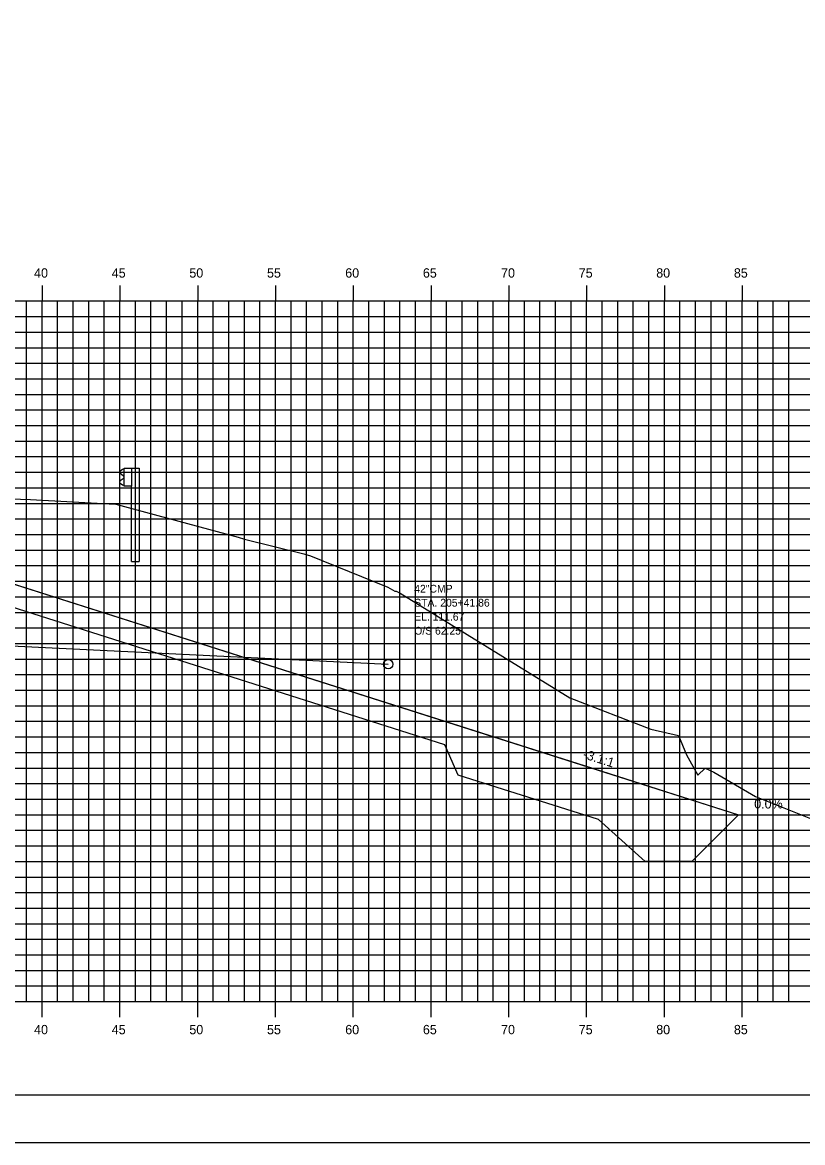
# Model space of a CAD drawing. Extents: x 850598 to 870284, y 366541 to 366651.
# Drawn here: x 867764.9 to 867815, y 366541.2 to 366613.1 of the extents above; entities that cross this region are included whole.
import ezdxf

# ---------------------------------------------------------------- set-up
doc = ezdxf.new("R2010")
doc.units = 0
for name, color, linetype in [('ANNOTATION', 7, 'Continuous'), ('BORDER', 7, 'Continuous'), ('D_Drainage_RipRap', 7, 'Continuous'), ('D_Roadway_Centerline', 7, 'Continuous'), ('D_Roadway_SlopeLines', 7, 'Continuous'), ('D_Text_Monospaced', 7, 'Continuous'), ('H_V ANNOTATION', 7, 'Continuous'), ('MAJOR', 7, 'Continuous'), ('MINOR', 7, 'Continuous'), ('PLOT BOUNDARY', 7, 'Continuous'), ('S_Drainage_Culvert_Top', 7, 'Continuous'), ('S_Drainage_Invert', 7, 'Continuous'), ('S_Guardrail_Beam', 7, 'Continuous'), ('S_Roadway_Centerline', 7, 'Continuous')]:
    doc.layers.add(name, color=color, linetype=linetype)

msp = doc.modelspace()

# ---------------------------------------------------------------- linework, layer by layer
at = {"layer": 'BORDER'}
msp.add_line((867681.151, 366544.225), (867841.151, 366544.225), dxfattribs=at)
at = {"layer": 'D_Drainage_RipRap'}
msp.add_lwpolyline([(867792.038, 366568.225), (867801.057, 366565.359), (867810.919, 366562.225), (867807.919, 366559.225), (867804.919, 366559.225), (867801.919, 366561.909), (867792.9, 366564.775), (867792.038, 366566.725), (867750.468, 366579.935), (867750.468, 366581.435)], close=True, dxfattribs=at)
at = {"layer": 'D_Roadway_Centerline'}
msp.add_lwpolyline([(867697.727, 366581), (867701.151, 366582.141), (867704.426, 366583.232), (867711.151, 366585.474), (867715.151, 366585.554), (867726.151, 366584.894), (867737.151, 366584.234), (867741.151, 366583.994), (867743.151, 366583.874), (867750.468, 366581.435), (867792.038, 366568.225), (867801.057, 366565.359), (867810.919, 366562.225), (867814.919, 366562.225)], dxfattribs=at)
at = {"layer": 'D_Roadway_SlopeLines'}
msp.add_lwpolyline([(867750.468, 366581.435), (867810.919, 366562.225), (867810.919, 366562.225)], dxfattribs=at)
at = {"layer": 'MAJOR'}
for p, q in [((867766.151, 366596.227), (867766.151, 366595.225)), ((867766.151, 366596.227), (867766.151, 366595.225)), ((867771.151, 366596.227), (867771.151, 366595.225)), ((867771.151, 366596.227), (867771.151, 366595.225)), ((867776.151, 366596.227), (867776.151, 366595.225)), ((867776.151, 366596.227), (867776.151, 366595.225)), ((867781.151, 366596.227), (867781.151, 366595.225)), ((867781.151, 366596.227), (867781.151, 366595.225)), ((867786.151, 366596.227), (867786.151, 366595.225)), ((867786.151, 366596.227), (867786.151, 366595.225)), ((867791.151, 366596.227), (867791.151, 366595.225)), ((867791.151, 366596.227), (867791.151, 366595.225)), ((867796.151, 366596.227), (867796.151, 366595.225)), ((867796.151, 366596.227), (867796.151, 366595.225)), ((867801.151, 366596.227), (867801.151, 366595.225)), ((867801.151, 366596.227), (867801.151, 366595.225)), ((867806.151, 366596.227), (867806.151, 366595.225)), ((867806.151, 366596.227), (867806.151, 366595.225)), ((867811.151, 366596.227), (867811.151, 366595.225)), ((867811.151, 366596.227), (867811.151, 366595.225)), ((867686.151, 366595.225), (867826.151, 366595.225)), ((867686.151, 366595.225), (867826.151, 366595.225)), ((867686.151, 366595.225), (867826.151, 366595.225)), ((867686.151, 366595.225), (867826.151, 366595.225)), ((867766.151, 366550.225), (867766.151, 366595.225)), ((867766.151, 366550.225), (867766.151, 366595.225)), ((867771.151, 366550.225), (867771.151, 366595.225)), ((867771.151, 366550.225), (867771.151, 366595.225)), ((867776.151, 366550.225), (867776.151, 366595.225)), ((867776.151, 366550.225), (867776.151, 366595.225)), ((867781.151, 366550.225), (867781.151, 366595.225)), ((867781.151, 366550.225), (867781.151, 366595.225)), ((867786.151, 366550.225), (867786.151, 366595.225)), ((867786.151, 366550.225), (867786.151, 366595.225)), ((867791.151, 366550.225), (867791.151, 366595.225)), ((867791.151, 366550.225), (867791.151, 366595.225)), ((867796.151, 366550.225), (867796.151, 366595.225)), ((867796.151, 366550.225), (867796.151, 366595.225)), ((867801.151, 366550.225), (867801.151, 366595.225)), ((867801.151, 366550.225), (867801.151, 366595.225)), ((867806.151, 366550.225), (867806.151, 366595.225)), ((867806.151, 366550.225), (867806.151, 366595.225)), ((867811.151, 366550.225), (867811.151, 366595.225)), ((867811.151, 366550.225), (867811.151, 366595.225)), ((867686.151, 366590.225), (867826.151, 366590.225)), ((867686.151, 366590.225), (867826.151, 366590.225)), ((867686.151, 366585.225), (867826.151, 366585.225)), ((867686.151, 366585.225), (867826.151, 366585.225)), ((867686.151, 366580.225), (867826.151, 366580.225)), ((867686.151, 366580.225), (867826.151, 366580.225)), ((867686.151, 366575.225), (867826.151, 366575.225)), ((867686.151, 366575.225), (867826.151, 366575.225)), ((867686.151, 366570.225), (867826.151, 366570.225)), ((867686.151, 366570.225), (867826.151, 366570.225)), ((867686.151, 366565.225), (867826.151, 366565.225)), ((867686.151, 366565.225), (867826.151, 366565.225)), ((867686.151, 366560.225), (867826.151, 366560.225)), ((867686.151, 366560.225), (867826.151, 366560.225)), ((867686.151, 366555.225), (867826.151, 366555.225)), ((867686.151, 366555.225), (867826.151, 366555.225)), ((867686.151, 366550.225), (867826.151, 366550.225)), ((867686.151, 366550.225), (867826.151, 366550.225)), ((867686.151, 366550.225), (867826.151, 366550.225)), ((867686.151, 366550.225), (867826.151, 366550.225)), ((867766.151, 366549.223), (867766.151, 366550.225)), ((867766.151, 366549.223), (867766.151, 366550.225)), ((867771.151, 366549.223), (867771.151, 366550.225)), ((867771.151, 366549.223), (867771.151, 366550.225)), ((867776.151, 366549.223), (867776.151, 366550.225)), ((867776.151, 366549.223), (867776.151, 366550.225)), ((867781.151, 366549.223), (867781.151, 366550.225)), ((867781.151, 366549.223), (867781.151, 366550.225)), ((867786.151, 366549.223), (867786.151, 366550.225)), ((867786.151, 366549.223), (867786.151, 366550.225)), ((867791.151, 366549.223), (867791.151, 366550.225)), ((867791.151, 366549.223), (867791.151, 366550.225)), ((867796.151, 366549.223), (867796.151, 366550.225)), ((867796.151, 366549.223), (867796.151, 366550.225)), ((867801.151, 366549.223), (867801.151, 366550.225)), ((867801.151, 366549.223), (867801.151, 366550.225)), ((867806.151, 366549.223), (867806.151, 366550.225)), ((867806.151, 366549.223), (867806.151, 366550.225)), ((867811.151, 366549.223), (867811.151, 366550.225)), ((867811.151, 366549.223), (867811.151, 366550.225))]:
    msp.add_line(p, q, dxfattribs=at)
at = {"layer": 'MINOR'}
for p, q in [((867765.151, 366550.225), (867765.151, 366595.225)), ((867765.151, 366550.225), (867765.151, 366595.225)), ((867767.151, 366550.225), (867767.151, 366595.225)), ((867767.151, 366550.225), (867767.151, 366595.225)), ((867768.151, 366550.225), (867768.151, 366595.225)), ((867768.151, 366550.225), (867768.151, 366595.225)), ((867769.151, 366550.225), (867769.151, 366595.225)), ((867769.151, 366550.225), (867769.151, 366595.225)), ((867770.151, 366550.225), (867770.151, 366595.225)), ((867770.151, 366550.225), (867770.151, 366595.225)), ((867772.151, 366550.225), (867772.151, 366595.225)), ((867772.151, 366550.225), (867772.151, 366595.225)), ((867773.151, 366550.225), (867773.151, 366595.225)), ((867773.151, 366550.225), (867773.151, 366595.225)), ((867774.151, 366550.225), (867774.151, 366595.225)), ((867774.151, 366550.225), (867774.151, 366595.225)), ((867775.151, 366550.225), (867775.151, 366595.225)), ((867775.151, 366550.225), (867775.151, 366595.225)), ((867777.151, 366550.225), (867777.151, 366595.225)), ((867777.151, 366550.225), (867777.151, 366595.225)), ((867778.151, 366550.225), (867778.151, 366595.225)), ((867778.151, 366550.225), (867778.151, 366595.225)), ((867779.151, 366550.225), (867779.151, 366595.225)), ((867779.151, 366550.225), (867779.151, 366595.225)), ((867780.151, 366550.225), (867780.151, 366595.225)), ((867780.151, 366550.225), (867780.151, 366595.225)), ((867782.151, 366550.225), (867782.151, 366595.225)), ((867782.151, 366550.225), (867782.151, 366595.225)), ((867783.151, 366550.225), (867783.151, 366595.225)), ((867783.151, 366550.225), (867783.151, 366595.225)), ((867784.151, 366550.225), (867784.151, 366595.225)), ((867784.151, 366550.225), (867784.151, 366595.225)), ((867785.151, 366550.225), (867785.151, 366595.225)), ((867785.151, 366550.225), (867785.151, 366595.225)), ((867787.151, 366550.225), (867787.151, 366595.225)), ((867787.151, 366550.225), (867787.151, 366595.225)), ((867788.151, 366550.225), (867788.151, 366595.225)), ((867788.151, 366550.225), (867788.151, 366595.225)), ((867789.151, 366550.225), (867789.151, 366595.225)), ((867789.151, 366550.225), (867789.151, 366595.225)), ((867790.151, 366550.225), (867790.151, 366595.225)), ((867790.151, 366550.225), (867790.151, 366595.225)), ((867792.151, 366550.225), (867792.151, 366595.225)), ((867792.151, 366550.225), (867792.151, 366595.225)), ((867793.151, 366550.225), (867793.151, 366595.225)), ((867793.151, 366550.225), (867793.151, 366595.225)), ((867794.151, 366550.225), (867794.151, 366595.225)), ((867794.151, 366550.225), (867794.151, 366595.225)), ((867795.151, 366550.225), (867795.151, 366595.225)), ((867795.151, 366550.225), (867795.151, 366595.225)), ((867797.151, 366550.225), (867797.151, 366595.225)), ((867797.151, 366550.225), (867797.151, 366595.225)), ((867798.151, 366550.225), (867798.151, 366595.225)), ((867798.151, 366550.225), (867798.151, 366595.225)), ((867799.151, 366550.225), (867799.151, 366595.225)), ((867799.151, 366550.225), (867799.151, 366595.225)), ((867800.151, 366550.225), (867800.151, 366595.225)), ((867800.151, 366550.225), (867800.151, 366595.225)), ((867802.151, 366550.225), (867802.151, 366595.225)), ((867802.151, 366550.225), (867802.151, 366595.225)), ((867803.151, 366550.225), (867803.151, 366595.225)), ((867803.151, 366550.225), (867803.151, 366595.225)), ((867804.151, 366550.225), (867804.151, 366595.225)), ((867804.151, 366550.225), (867804.151, 366595.225)), ((867805.151, 366550.225), (867805.151, 366595.225)), ((867805.151, 366550.225), (867805.151, 366595.225)), ((867807.151, 366550.225), (867807.151, 366595.225)), ((867807.151, 366550.225), (867807.151, 366595.225)), ((867808.151, 366550.225), (867808.151, 366595.225)), ((867808.151, 366550.225), (867808.151, 366595.225)), ((867809.151, 366550.225), (867809.151, 366595.225)), ((867809.151, 366550.225), (867809.151, 366595.225)), ((867810.151, 366550.225), (867810.151, 366595.225)), ((867810.151, 366550.225), (867810.151, 366595.225)), ((867812.151, 366550.225), (867812.151, 366595.225)), ((867812.151, 366550.225), (867812.151, 366595.225)), ((867813.151, 366550.225), (867813.151, 366595.225)), ((867813.151, 366550.225), (867813.151, 366595.225)), ((867814.151, 366550.225), (867814.151, 366595.225)), ((867814.151, 366550.225), (867814.151, 366595.225)), ((867686.151, 366594.225), (867826.151, 366594.225)), ((867686.151, 366594.225), (867826.151, 366594.225)), ((867686.151, 366593.225), (867826.151, 366593.225)), ((867686.151, 366593.225), (867826.151, 366593.225)), ((867686.151, 366592.225), (867826.151, 366592.225)), ((867686.151, 366592.225), (867826.151, 366592.225)), ((867686.151, 366591.225), (867826.151, 366591.225)), ((867686.151, 366591.225), (867826.151, 366591.225)), ((867686.151, 366589.225), (867826.151, 366589.225)), ((867686.151, 366589.225), (867826.151, 366589.225)), ((867686.151, 366588.225), (867826.151, 366588.225)), ((867686.151, 366588.225), (867826.151, 366588.225)), ((867686.151, 366587.225), (867826.151, 366587.225)), ((867686.151, 366587.225), (867826.151, 366587.225)), ((867686.151, 366586.225), (867826.151, 366586.225)), ((867686.151, 366586.225), (867826.151, 366586.225)), ((867686.151, 366584.225), (867826.151, 366584.225)), ((867686.151, 366584.225), (867826.151, 366584.225)), ((867686.151, 366583.225), (867826.151, 366583.225)), ((867686.151, 366583.225), (867826.151, 366583.225)), ((867686.151, 366582.225), (867826.151, 366582.225)), ((867686.151, 366582.225), (867826.151, 366582.225)), ((867686.151, 366581.225), (867826.151, 366581.225)), ((867686.151, 366581.225), (867826.151, 366581.225)), ((867686.151, 366579.225), (867826.151, 366579.225)), ((867686.151, 366579.225), (867826.151, 366579.225)), ((867686.151, 366578.225), (867826.151, 366578.225)), ((867686.151, 366578.225), (867826.151, 366578.225)), ((867686.151, 366577.225), (867826.151, 366577.225)), ((867686.151, 366577.225), (867826.151, 366577.225)), ((867686.151, 366576.225), (867826.151, 366576.225)), ((867686.151, 366576.225), (867826.151, 366576.225)), ((867686.151, 366574.225), (867826.151, 366574.225)), ((867686.151, 366574.225), (867826.151, 366574.225)), ((867686.151, 366573.225), (867826.151, 366573.225)), ((867686.151, 366573.225), (867826.151, 366573.225)), ((867686.151, 366572.225), (867826.151, 366572.225)), ((867686.151, 366572.225), (867826.151, 366572.225)), ((867686.151, 366571.225), (867826.151, 366571.225)), ((867686.151, 366571.225), (867826.151, 366571.225)), ((867686.151, 366569.225), (867826.151, 366569.225)), ((867686.151, 366569.225), (867826.151, 366569.225)), ((867686.151, 366568.225), (867826.151, 366568.225)), ((867686.151, 366568.225), (867826.151, 366568.225)), ((867686.151, 366567.225), (867826.151, 366567.225)), ((867686.151, 366567.225), (867826.151, 366567.225)), ((867686.151, 366566.225), (867826.151, 366566.225)), ((867686.151, 366566.225), (867826.151, 366566.225)), ((867686.151, 366564.225), (867826.151, 366564.225)), ((867686.151, 366564.225), (867826.151, 366564.225)), ((867686.151, 366563.225), (867826.151, 366563.225)), ((867686.151, 366563.225), (867826.151, 366563.225)), ((867686.151, 366562.225), (867826.151, 366562.225)), ((867686.151, 366562.225), (867826.151, 366562.225)), ((867686.151, 366561.225), (867826.151, 366561.225)), ((867686.151, 366561.225), (867826.151, 366561.225)), ((867686.151, 366559.225), (867826.151, 366559.225)), ((867686.151, 366559.225), (867826.151, 366559.225)), ((867686.151, 366558.225), (867826.151, 366558.225)), ((867686.151, 366558.225), (867826.151, 366558.225)), ((867686.151, 366557.225), (867826.151, 366557.225)), ((867686.151, 366557.225), (867826.151, 366557.225)), ((867686.151, 366556.225), (867826.151, 366556.225)), ((867686.151, 366556.225), (867826.151, 366556.225)), ((867686.151, 366554.225), (867826.151, 366554.225)), ((867686.151, 366554.225), (867826.151, 366554.225)), ((867686.151, 366553.225), (867826.151, 366553.225)), ((867686.151, 366553.225), (867826.151, 366553.225)), ((867686.151, 366552.225), (867826.151, 366552.225)), ((867686.151, 366552.225), (867826.151, 366552.225)), ((867686.151, 366551.225), (867826.151, 366551.225)), ((867686.151, 366551.225), (867826.151, 366551.225))]:
    msp.add_line(p, q, dxfattribs=at)
at = {"layer": 'PLOT BOUNDARY'}
msp.add_lwpolyline([(867673.058, 366541.166), (867843.058, 366541.166), (867843.058, 366651.166), (867673.058, 366651.166)], close=True, dxfattribs=at)
at = {"layer": 'S_Drainage_Culvert_Top'}
msp.add_line((867718.857, 366575.304), (867788.404, 366571.892), dxfattribs=at)
at = {"layer": 'S_Drainage_Invert'}
msp.add_circle((867788.404, 366571.892), 0.3, dxfattribs=at)
at = {"layer": 'S_Guardrail_Beam'}
for p, q in [((867771.317, 366584.398), (867771.174, 366584.298)), ((867771.174, 366584.155), (867771.369, 366584.019)), ((867771.416, 366584.419), (867771.334, 366584.405)), ((867771.416, 366584.492), (867771.906, 366584.492)), ((867771.416, 366583.326), (867771.416, 366584.492)), ((867771.906, 366584.492), (867772.397, 366584.492)), ((867771.906, 366584.492), (867771.906, 366583.326)), ((867772.397, 366584.492), (867772.397, 366578.492)), ((867771.369, 366583.799), (867771.174, 366583.663)), ((867771.174, 366583.52), (867771.317, 366583.42)), ((867771.334, 366583.413), (867771.416, 366583.399)), ((867771.403, 366583.955), (867771.403, 366583.863)), ((867771.906, 366583.326), (867771.416, 366583.326)), ((867771.906, 366578.492), (867771.906, 366583.326)), ((867771.906, 366578.492), (867772.397, 366578.492))]:
    msp.add_line(p, q, dxfattribs=at)
for centre, major_axis, start_param, end_param in [((867771.224, 366584.227), (-0.0877, 0), 5.323254, 7.243116), ((867771.341, 366584.364), (-0.0417, 0), 4.886922, 5.323254), ((867771.224, 366583.591), (-0.0877, 0), 5.323254, 7.243116), ((867771.341, 366583.454), (-0.0417, 0), 0.959931, 1.396263), ((867771.324, 366583.955), (0.0789, 0), 0, 0.959931), ((867771.324, 366583.863), (0.0789, 0), 5.323254, 6.283185)]:
    msp.add_ellipse(centre, major_axis=major_axis, ratio=0.995501, start_param=start_param, end_param=end_param, dxfattribs=at)
at = {"layer": 'S_Roadway_Centerline'}
msp.add_lwpolyline([(867762.223, 366582.588), (867765.407, 366582.475), (867770.459, 366582.193), (867770.894, 366582.174), (867778.763, 366580.053), (867779.163, 366579.929), (867782.985, 366578.986), (867783.409, 366578.848), (867788.384, 366576.842), (867788.834, 366576.585), (867788.914, 366576.582), (867789.177, 366576.465), (867800.063, 366569.734), (867805.278, 366567.723), (867807.053, 366567.325), (867807.58, 366566.067), (867808.302, 366564.767), (867808.778, 366565.206), (867809.333, 366564.956), (867812.001, 366563.389), (867821.856, 366559.459), (867826.151, 366558.717)], dxfattribs=at)

# ---------------------------------------------------------------- texts
at = {"layer": 'ANNOTATION'}
msp.add_text('-3.1:1', height=0.6, rotation=342.35391, dxfattribs=at).set_placement((867800.867, 366565.872))
msp.add_text('0.0%', height=0.6, dxfattribs=at).set_placement((867811.924, 366562.625))
at = {"layer": 'D_Text_Monospaced'}
for s, height, p in [('42"CMP  ', 0.5, (867790.071, 366576.492)), ('STA. 205+41.86', 0.49998, (867790.071, 366575.592)), ('EL. 111.67', 0.498, (867790.072, 366574.694)), ('O/S 62.25', 0.498, (867790.072, 366573.794))]:
    msp.add_text(s, height=height, dxfattribs=at).set_placement(p)
at = {"layer": 'H_V ANNOTATION'}
for s, p in [('40', (867765.637, 366596.725)), ('45', (867770.629, 366596.725)), ('50', (867775.616, 366596.725)), ('55', (867780.608, 366596.725)), ('60', (867785.637, 366596.725)), ('65', (867790.629, 366596.725)), ('70', (867795.653, 366596.725)), ('75', (867800.645, 366596.725)), ('80', (867805.626, 366596.725)), ('85', (867810.618, 366596.725)), ('40', (867765.637, 366548.125)), ('45', (867770.629, 366548.125)), ('50', (867775.616, 366548.125)), ('55', (867780.608, 366548.125)), ('60', (867785.637, 366548.125)), ('65', (867790.629, 366548.125)), ('70', (867795.653, 366548.125)), ('75', (867800.645, 366548.125)), ('80', (867805.626, 366548.125)), ('85', (867810.618, 366548.125))]:
    msp.add_text(s, height=0.6, dxfattribs=at).set_placement(p)

doc.saveas('drawing.dxf')
